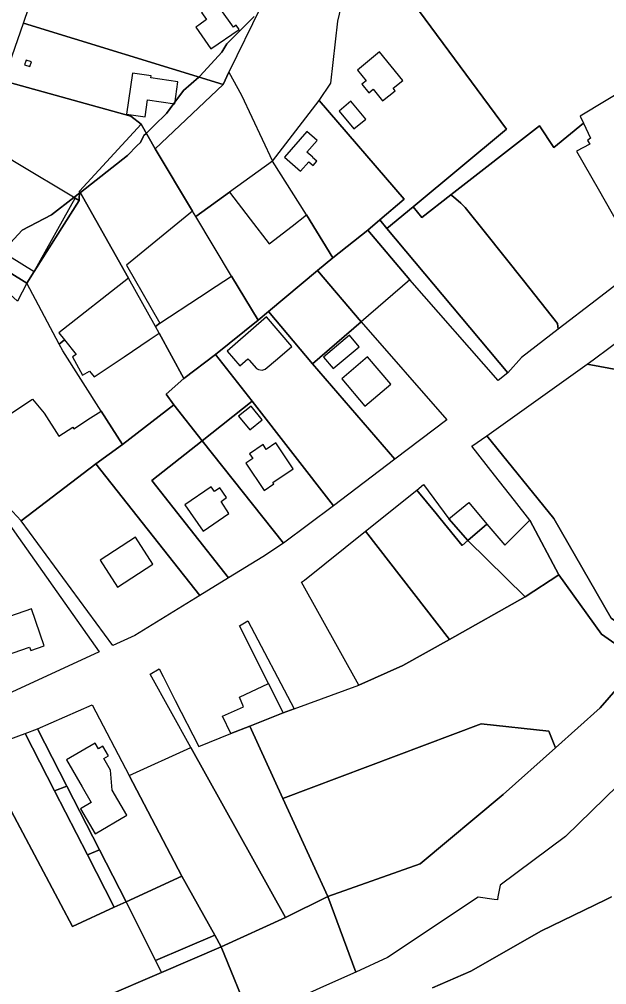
# Model space of a CAD drawing. Extents: x -477304 to -465429, y -1159113 to -1149210.
# Drawn here: x -472983.7 to -472801, y -1153886.3 to -1153586.2 of the extents above; entities that cross this region are included whole.
import ezdxf

# ---------------------------------------------------------------- set-up
doc = ezdxf.new("R2010")
doc.units = 0
for name, color, linetype in [('BPEJ_s', 7, 'Continuous'), ('orna_s', 7, 'Continuous'), ('trav_porost_s', 7, 'Continuous'), ('voda_s', 7, 'Continuous'), ('zahrada_s', 7, 'Continuous')]:
    doc.layers.add(name, color=color, linetype=linetype)

msp = doc.modelspace()

# ---------------------------------------------------------------- linework, layer by layer
at = {"layer": 'BPEJ_s'}
for points in [[(-472910.66, -1153585.3), (-472919.17, -1153593.81), (-472920.66, -1153596.36), (-472927.47, -1153603.81), (-472927.85, -1153604.14), (-472932.58, -1153608.28), (-472935.29, -1153611.97), (-472935.6, -1153612.39), (-472937.9, -1153615.51), (-472941.7, -1153619.21), (-472944.21, -1153621.64), (-472944.92, -1153622.32), (-472945.13, -1153622.75), (-472945.98, -1153624.45), (-472946.99, -1153625.46), (-472950.03, -1153628.49), (-472964.7, -1153639.99), (-472964.96, -1153640.2), (-472966.71, -1153641.57), (-472973.64, -1153647.01), (-472982.8, -1153651.69), (-472987.69, -1153657.01)], [(-472987.69, -1153657.01), (-472982.8, -1153651.69), (-472973.64, -1153647.01), (-472966.71, -1153641.57), (-472964.96, -1153640.2), (-472964.7, -1153639.99), (-472950.03, -1153628.49), (-472946.99, -1153625.46), (-472945.98, -1153624.45), (-472945.13, -1153622.75), (-472944.92, -1153622.32), (-472944.21, -1153621.64), (-472941.7, -1153619.21), (-472937.9, -1153615.51), (-472935.6, -1153612.39), (-472935.29, -1153611.97), (-472932.58, -1153608.28), (-472927.85, -1153604.14), (-472927.47, -1153603.81), (-472920.66, -1153596.36), (-472919.17, -1153593.81), (-472910.66, -1153585.3)], [(-472855.13, -1153887.23), (-472843.21, -1153882.13), (-472821.3, -1153869.57), (-472801.39, -1153859.89), (-472799.47, -1153858.96)], [(-472799.47, -1153858.96), (-472801.39, -1153859.89), (-472821.3, -1153869.57), (-472843.21, -1153882.13), (-472855.13, -1153887.23)]]:
    msp.add_lwpolyline(points, dxfattribs=at)
at = {"layer": 'orna_s'}
for points in [[(-472908.67, -1153582.52), (-472918.47, -1153602.64), (-472920.33, -1153606.46), (-472982.37, -1153587.34), (-472979.18, -1153577.85), (-472910.69, -1153563.9), (-472904.6, -1153562.72)], [(-472922.77, -1153581.01), (-472927.03, -1153584.03), (-472925.46, -1153586.28), (-472927.85, -1153588.04), (-472928.76, -1153588.66), (-472924.1, -1153595.41), (-472915.34, -1153589.37), (-472916.26, -1153588.04), (-472917.11, -1153588.63), (-472920.97, -1153583.1), (-472921.19, -1153583.26)], [(-472982.37, -1153587.34), (-472920.33, -1153606.46), (-472941.47, -1153626.49), (-472945.83, -1153618.77), (-472949.01, -1153616.35), (-472988.59, -1153605.31)], [(-472980.44, -1153600.91), (-472979.95, -1153599.38), (-472981.6, -1153598.85), (-472982.09, -1153600.38)], [(-472942.77, -1153604.39), (-472942.68, -1153603.79), (-472948.5, -1153602.95), (-472950.39, -1153615.7), (-472944.55, -1153616.55), (-472943.78, -1153611.21), (-472935.36, -1153612.43), (-472934.37, -1153605.6)], [(-472875.31, -1153651.72), (-472862.19, -1153667.14), (-472877.33, -1153680.2), (-472890.89, -1153664.29), (-472886.16, -1153660.35)], [(-472892.48, -1153693.26), (-472906.15, -1153677), (-472890.89, -1153664.29), (-472877.33, -1153680.2)], [(-472892.48, -1153693.26), (-472866.87, -1153722.96), (-472885.92, -1153737.41), (-472911.28, -1153704.94), (-472922.62, -1153690.42), (-472909.38, -1153679.69), (-472906.15, -1153677)], [(-472912.19, -1153692.15), (-472909.9, -1153694.77), (-472909.28, -1153695.09), (-472908.19, -1153695.27), (-472907.25, -1153694.99), (-472903.41, -1153691.7), (-472898.94, -1153687.86), (-472906.76, -1153678.7), (-472916.55, -1153687.15), (-472919.05, -1153689.32), (-472915.11, -1153693.91), (-472912.58, -1153691.77)], [(-472926.77, -1153717.2), (-472935.6, -1153706.04), (-472938.05, -1153702.71), (-472932.48, -1153697.88), (-472922.62, -1153690.42), (-472911.28, -1153704.94)], [(-472911.28, -1153704.94), (-472885.92, -1153737.41), (-472901.56, -1153749.07), (-472926.77, -1153717.2)], [(-472915.47, -1153709.55), (-472912.01, -1153713.83), (-472908.12, -1153710.69), (-472911.58, -1153706.41)], [(-472912.1, -1153721.25), (-472911.09, -1153722.74), (-472913.2, -1153724.16), (-472907.51, -1153732.63), (-472904.51, -1153730.62), (-472904.84, -1153730.14), (-472898.53, -1153725.9), (-472903.94, -1153717.83), (-472906.86, -1153719.9), (-472907.86, -1153718.41)], [(-472852.82, -1153741.32), (-472845.91, -1153749.76), (-472844.16, -1153748.25), (-472826.29, -1153765.7), (-472849.92, -1153778.99), (-472876.05, -1153745.31), (-472860.03, -1153732.52), (-472854.05, -1153739.83)], [(-472845.91, -1153749.76), (-472852.82, -1153741.32), (-472854.05, -1153739.83), (-472860.03, -1153732.52), (-472857.92, -1153730.83), (-472850.07, -1153741.51), (-472844.16, -1153748.25)], [(-472895.95, -1153761.2), (-472894.99, -1153760.56), (-472876.05, -1153745.31), (-472849.92, -1153778.99), (-472864.38, -1153787.12), (-472878.1, -1153793.19)], [(-472901.59, -1153801.81), (-472906.18, -1153792.67), (-472915.19, -1153774.7), (-472912.58, -1153773.22), (-472898.21, -1153800.49)], [(-472912.03, -1153805.88), (-472917.86, -1153808.16), (-472920.47, -1153802.82), (-472913.96, -1153799.93), (-472915.2, -1153796.87), (-472906.18, -1153792.67), (-472901.59, -1153801.81)]]:
    msp.add_lwpolyline(points, close=True, dxfattribs=at)
at = {"layer": 'trav_porost_s'}
msp.add_lwpolyline([(-472793.05, -1153606.52), (-472809.18, -1153616.35), (-472808.17, -1153618.47), (-472817.44, -1153626.04), (-472821.87, -1153619.28), (-472849.47, -1153640.79), (-472858.51, -1153647.83), (-472861.19, -1153644.45), (-472832.18, -1153620.34), (-472873.63, -1153564.13), (-472859.05, -1153547.77), (-472862.78, -1153542.76), (-472836.12, -1153520.35), (-472805.33, -1153497.77), (-472784.88, -1153487.7)], dxfattribs=at)
for points in [[(-472886.76, -1153606.09), (-472884.59, -1153586.74), (-472883.55, -1153582.44), (-472877.52, -1153558.86), (-472873.63, -1153564.13), (-472832.18, -1153620.34), (-472861.19, -1153644.45), (-472869.34, -1153651.23), (-472871.58, -1153648.51), (-472863.94, -1153642.08), (-472890.41, -1153611.41)], [(-472867.44, -1153607.57), (-472864.37, -1153605.18), (-472871.61, -1153596.29), (-472878.5, -1153601.95), (-472875.78, -1153605.28), (-472877.16, -1153606.35), (-472874.99, -1153609), (-472873.62, -1153607.92), (-472870.67, -1153611.55), (-472866.78, -1153608.39)], [(-472914.62, -1153609.75), (-472904.97, -1153630.28), (-472918.34, -1153639.94), (-472928.8, -1153647.49), (-472929.78, -1153645.86), (-472941.47, -1153626.49), (-472920.33, -1153606.46), (-472918.47, -1153602.64)], [(-472945.83, -1153618.77), (-472964.93, -1153639.58), (-472965.06, -1153642.56), (-472966.34, -1153641.79), (-472984.65, -1153630.8), (-472998.61, -1153622.41), (-472997.22, -1153620.67), (-472993.16, -1153614.87), (-472988.59, -1153605.31), (-472949.01, -1153616.35)], [(-472875.87, -1153617.2), (-472880.53, -1153611.61), (-472884.24, -1153614.71), (-472879.6, -1153620.27)], [(-472939.93, -1153680.61), (-472941.35, -1153681.66), (-472949.75, -1153666.67), (-472964.93, -1153639.58), (-472945.83, -1153618.77), (-472941.47, -1153626.49), (-472929.78, -1153645.86), (-472950.39, -1153662.58)], [(-472810.32, -1153627.21), (-472803.62, -1153638.9), (-472790.16, -1153662.67), (-472804.19, -1153673.38), (-472816.11, -1153682.55), (-472816.32, -1153680.71), (-472826.9, -1153667.43), (-472838.71, -1153652.54), (-472844.98, -1153644.74), (-472846.36, -1153643.31), (-472848.64, -1153641.38), (-472849.47, -1153640.79), (-472821.87, -1153619.28), (-472817.44, -1153626.04), (-472808.17, -1153618.47), (-472805.97, -1153623.11), (-472806.96, -1153623.82), (-472806.21, -1153625.05)], [(-472750.48, -1153698.67), (-472752.36, -1153703.46), (-472761.51, -1153701.78), (-472807.03, -1153693.43), (-472805.14, -1153692.09), (-472789.33, -1153680.25), (-472754.03, -1153651.18), (-472739.93, -1153638.77), (-472735.37, -1153633.17), (-472733.37, -1153652.7), (-472733.87, -1153656.65)], [(-472949.75, -1153666.67), (-472971.36, -1153683.66), (-472969.67, -1153685.78), (-472971.26, -1153687.19), (-472981.4, -1153668.24), (-472979.06, -1153664.56), (-472965.06, -1153642.56), (-472964.93, -1153639.58)], [(-472981.4, -1153668.24), (-473021.54, -1153643.24), (-473018.26, -1153640.4), (-472998.34, -1153652.67), (-472979.06, -1153664.56)], [(-472965.06, -1153642.56), (-472979.06, -1153664.56), (-472966.34, -1153641.79)], [(-472831.68, -1153696.09), (-472869.34, -1153651.23), (-472861.19, -1153644.45), (-472858.51, -1153647.83), (-472849.47, -1153640.79), (-472848.64, -1153641.38), (-472846.36, -1153643.31), (-472844.98, -1153644.74), (-472838.71, -1153652.54), (-472826.9, -1153667.43), (-472816.32, -1153680.71), (-472816.11, -1153682.55), (-472827.51, -1153691.33)], [(-473021.54, -1153643.24), (-472981.4, -1153668.24), (-472984.28, -1153673.83), (-472994.72, -1153664.33), (-472995.33, -1153661.85), (-473004.58, -1153653.99), (-473018.31, -1153646.77), (-473022.03, -1153645.72), (-473023.61, -1153646.03)], [(-472869.34, -1153651.23), (-472831.68, -1153696.09), (-472834.74, -1153698.44), (-472862.19, -1153667.14), (-472875.31, -1153651.72), (-472871.58, -1153648.51)], [(-472817.4, -1153741.36), (-472838.29, -1153715.64), (-472807.03, -1153693.43), (-472761.51, -1153701.78), (-472781.65, -1153743.02), (-472788.05, -1153780.2), (-472799.61, -1153772.35)], [(-472799.61, -1153772.35), (-472788.05, -1153780.2), (-472781.65, -1153743.02), (-472761.51, -1153701.78), (-472752.36, -1153703.46), (-472759.58, -1153721.82), (-472770.31, -1153749.08), (-472773.49, -1153756.92), (-472779.77, -1153772.42), (-472788.9, -1153784.02), (-472790.48, -1153785.84), (-472802.63, -1153777.28), (-472815.89, -1153758.91), (-472824.86, -1153741.94), (-472829.66, -1153735.8), (-472835.86, -1153727.88), (-472842.88, -1153718.9), (-472838.29, -1153715.64), (-472817.4, -1153741.36)], [(-472959.87, -1153724.4), (-472951.62, -1153718.38), (-472935.6, -1153706.04), (-472926.77, -1153717.2), (-472942.46, -1153729.61), (-472918.57, -1153759.8), (-472927.52, -1153765.29)], [(-472901.56, -1153749.07), (-472907.98, -1153753.3), (-472918.57, -1153759.8), (-472942.46, -1153729.61), (-472926.77, -1153717.2)], [(-472947.72, -1153777.7), (-472954.61, -1153780.89), (-472983.13, -1153742.14), (-472959.87, -1153724.4), (-472927.52, -1153765.29)], [(-472919.2, -1153734.89), (-472921.33, -1153731.8), (-472923.01, -1153732.96), (-472924.03, -1153731.48), (-472932.19, -1153737.11), (-472926.54, -1153745.36), (-472918.47, -1153739.83), (-472920.88, -1153736.05)], [(-472953.11, -1153762.73), (-472942.15, -1153755.61), (-472947.6, -1153747.22), (-472958.56, -1153754.34)], [(-472898.21, -1153800.49), (-472878.1, -1153793.19), (-472864.38, -1153787.12), (-472849.92, -1153778.99), (-472826.29, -1153765.7), (-472815.89, -1153758.91), (-472802.63, -1153777.28), (-472790.48, -1153785.84), (-472803.05, -1153800.28), (-472816.9, -1153812.66), (-472818.95, -1153807.53), (-472840.03, -1153805.24), (-472901.7, -1153828.37), (-472912.03, -1153805.88), (-472901.59, -1153801.81)], [(-472940.18, -1153788.14), (-472938.97, -1153790.51), (-472935.17, -1153797.98), (-472927.89, -1153812.25), (-472917.86, -1153808.16), (-472912.03, -1153805.88), (-472901.7, -1153828.37), (-472887.67, -1153858.9), (-472900.85, -1153865.45), (-472930.29, -1153812.52), (-472942.97, -1153789.73)], [(-472949.55, -1153821.25), (-472933.17, -1153852.53), (-472950.5, -1153860.5), (-472958.71, -1153844.39), (-472968.88, -1153824.61), (-472978.05, -1153806.77), (-472961.06, -1153799.26)], [(-472978.05, -1153806.77), (-472968.88, -1153824.61), (-472972.73, -1153826), (-472981.87, -1153808.17)], [(-472833.16, -1153827.19), (-472858.99, -1153848.75), (-472887.67, -1153858.9), (-472901.7, -1153828.37), (-472840.03, -1153805.24), (-472818.95, -1153807.53), (-472816.9, -1153812.66)], [(-472962.53, -1153845.9), (-472954.17, -1153862.2), (-472967.11, -1153868.16), (-472996.28, -1153813.54), (-472981.87, -1153808.17), (-472972.73, -1153826)], [(-473003.97, -1153909.06), (-473041.46, -1153830.37), (-473036.13, -1153828.26), (-473027.67, -1153824.9), (-473010.01, -1153818.51), (-472999.67, -1153814.52), (-472996.28, -1153813.54), (-472967.11, -1153868.16), (-472954.17, -1153862.2), (-472950.5, -1153860.5), (-472941.3, -1153878.79), (-472939.44, -1153882.49), (-472957.82, -1153890.36), (-472990.37, -1153903.15)], [(-472959.09, -1153812.96), (-472960.13, -1153811.19), (-472969.01, -1153816.43), (-472964.11, -1153824.8), (-472961.29, -1153829.61), (-472964.68, -1153831.63), (-472960.13, -1153839.42), (-472950.25, -1153833.56), (-472954.86, -1153825.79), (-472955.28, -1153819.58), (-472957.39, -1153816), (-472955.9, -1153815.12), (-472957.67, -1153812.12)], [(-472933.17, -1153852.53), (-472949.55, -1153821.25), (-472930.29, -1153812.52), (-472900.85, -1153865.45), (-472920.89, -1153874.49), (-472922.86, -1153870.95)], [(-472962.53, -1153845.9), (-472972.73, -1153826), (-472968.88, -1153824.61), (-472958.71, -1153844.39)], [(-472958.71, -1153844.39), (-472950.5, -1153860.5), (-472954.17, -1153862.2), (-472962.53, -1153845.9)], [(-472941.3, -1153878.79), (-472950.5, -1153860.5), (-472933.17, -1153852.53), (-472922.86, -1153870.95)], [(-472941.3, -1153878.79), (-472922.86, -1153870.95), (-472920.89, -1153874.49), (-472939.44, -1153882.49)]]:
    msp.add_lwpolyline(points, close=True, dxfattribs=at)
at = {"layer": 'voda_s'}
for points in [[(-472776.81, -1153803.44), (-472784.79, -1153812), (-472787.46, -1153813.96), (-472797.54, -1153824.37), (-472813.83, -1153840.23), (-472834.15, -1153855.38), (-472834.83, -1153859.02), (-472834.97, -1153859.91), (-472835.96, -1153859.77), (-472840.98, -1153859.08), (-472869.11, -1153877.87), (-472879.05, -1153882.37), (-472887.67, -1153858.9), (-472858.99, -1153848.75), (-472833.16, -1153827.19), (-472816.9, -1153812.66), (-472803.05, -1153800.28), (-472790.48, -1153785.84), (-472788.9, -1153784.02), (-472779.77, -1153772.42), (-472773.49, -1153756.92), (-472777.88, -1153794.39)], [(-472889.06, -1153886.9), (-472911.67, -1153897.1), (-472920.89, -1153874.49), (-472900.85, -1153865.45), (-472887.67, -1153858.9), (-472879.05, -1153882.37)]]:
    msp.add_lwpolyline(points, close=True, dxfattribs=at)
msp.add_lwpolyline([(-472957.82, -1153890.36), (-472939.44, -1153882.49), (-472920.89, -1153874.49), (-472911.67, -1153897.1)], dxfattribs=at)
at = {"layer": 'zahrada_s'}
for points in [[(-472904.97, -1153630.28), (-472890.41, -1153611.41), (-472863.94, -1153642.08), (-472871.58, -1153648.51), (-472875.31, -1153651.72), (-472886.16, -1153660.35), (-472894.36, -1153647)], [(-472894.2, -1153627.45), (-472891.04, -1153623.84), (-472894.24, -1153621.03), (-472901.23, -1153629), (-472896.21, -1153633.41), (-472893.62, -1153630.46), (-472892.3, -1153631.62), (-472891.18, -1153630.34), (-472892.5, -1153629.18), (-472892.38, -1153629.05)], [(-472918.34, -1153639.94), (-472911.84, -1153648.32), (-472905.94, -1153655.97), (-472898.82, -1153650.45), (-472894.36, -1153647), (-472886.16, -1153660.35), (-472890.89, -1153664.29), (-472906.15, -1153677), (-472909.38, -1153679.69), (-472917.64, -1153666), (-472928.8, -1153647.49)], [(-472927.6, -1153672.53), (-472922.42, -1153669.17), (-472917.64, -1153666), (-472909.38, -1153679.69), (-472922.62, -1153690.42), (-472932.48, -1153697.88), (-472940.22, -1153683.74), (-472941.35, -1153681.66), (-472939.93, -1153680.61)], [(-472892.48, -1153693.26), (-472877.33, -1153680.2), (-472850.65, -1153710.66), (-472866.87, -1153722.96)], [(-472943.29, -1153685.82), (-472940.22, -1153683.74), (-472932.48, -1153697.88), (-472938.05, -1153702.71), (-472935.6, -1153706.04), (-472951.62, -1153718.38), (-472958.23, -1153707.98), (-472970.18, -1153689.2), (-472971.26, -1153687.19), (-472969.67, -1153685.78), (-472965.96, -1153690.41), (-472967.17, -1153691.07), (-472964.05, -1153696.77), (-472961.84, -1153695.56), (-472960.39, -1153697.37), (-472951.06, -1153691.07)], [(-472886.04, -1153694.79), (-472877.92, -1153687.97), (-472880.96, -1153684.35), (-472889.08, -1153691.17)], [(-472876.21, -1153706.41), (-472868.15, -1153699.59), (-472875.34, -1153691.12), (-472883.4, -1153697.94)], [(-472988.48, -1153736.28), (-472986.33, -1153708.74), (-472979.56, -1153704.23), (-472975.93, -1153708.64), (-472971.41, -1153715.79), (-472967.08, -1153712.96), (-472966.73, -1153713.47), (-472961.53, -1153710.11), (-472958.23, -1153707.98), (-472951.62, -1153718.38), (-472959.87, -1153724.4), (-472983.13, -1153742.14)], [(-472993.75, -1153798.61), (-473004.63, -1153770.44), (-473007, -1153764.29), (-473008.48, -1153760.47), (-472997.51, -1153754.55), (-472994.91, -1153735.46), (-472989.76, -1153739.22), (-472958.84, -1153782.85), (-472987.33, -1153796.01)], [(-472838.26, -1153743.16), (-472844.16, -1153748.25), (-472850.07, -1153741.51), (-472843.86, -1153736.41)], [(-472815.89, -1153758.91), (-472826.29, -1153765.7), (-472844.16, -1153748.25), (-472838.26, -1153743.16), (-472832.65, -1153749.66), (-472824.86, -1153741.94)], [(-472994.05, -1153774.31), (-472992.3, -1153779.39), (-472990.46, -1153784.75), (-472980.49, -1153781.35), (-472980.14, -1153782.38), (-472975.93, -1153780.94), (-472979.87, -1153769.45)]]:
    msp.add_lwpolyline(points, close=True, dxfattribs=at)

doc.saveas('drawing.dxf')
